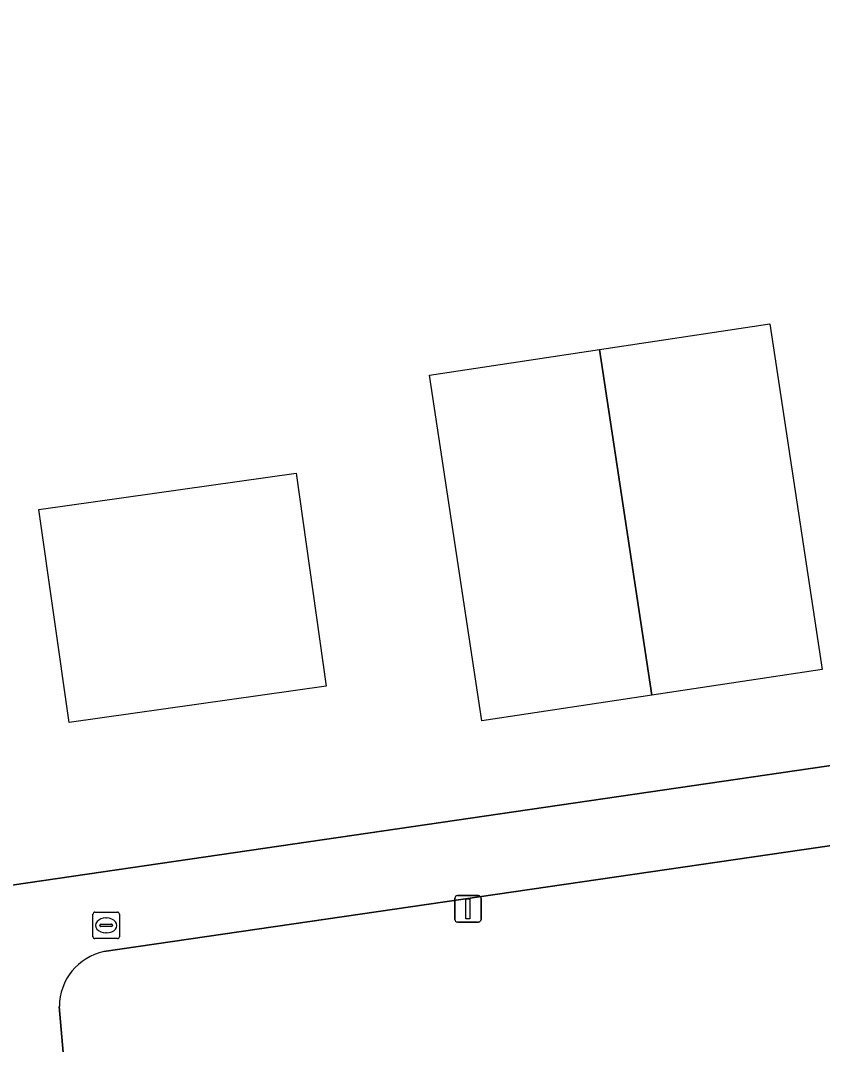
# Model space of a CAD drawing. Extents: x 162661 to 163484, y 380247 to 381230.
# Drawn here: x 163084.29 to 163114.6, y 380463.16 to 380501.86 of the extents above; entities that cross this region are included whole.
import ezdxf

# ---------------------------------------------------------------- set-up
doc = ezdxf.new("R2010")
doc.units = 0
for name, color, linetype in [('IMGEO_Erf', 7, 'Continuous'), ('IMGEO_Groenvoorziening', 7, 'Continuous'), ('IMGEO_Lichtmast', 7, 'Continuous'), ('IMGEO_Pand_vergunning_verleend', 7, 'Continuous'), ('IMGEO_Rijbaan_lokaal_open', 7, 'Continuous'), ('IMGEO_Rioolput', 7, 'Continuous')]:
    doc.layers.add(name, color=color, linetype=linetype)

msp = doc.modelspace()

# ---------------------------------------------------------------- linework, layer by layer
at = {"layer": 'IMGEO_Erf'}
msp.add_lwpolyline([(163118.63, 380500), (163117.111, 380515.36), (163116.633, 380519.83), (163113.341, 380519.572), (163077.925, 380516.403), (163076.715, 380524.487), (163046.661, 380521.315), (163048.191, 380500), (163051.286, 380456.864), (163068.185, 380458.61), (163067.852, 380461.575), (163082.32, 380468.935), (163117.508, 380474.084), (163120.943, 380474.451), (163120.425, 380480.773)], close=True, dxfattribs=at)
at = {"layer": 'IMGEO_Groenvoorziening'}
for points in [[(163088.499, 380455.257), (163118.351, 380457.9), (163120.238, 380458.077), (163120.186, 380458.591), (163119.135, 380470.693), (163119.093, 380471.25), (163117.103, 380470.993), (163087.446, 380466.67)], [(163085.759, 380464.597), (163086.408, 380457.053)]]:
    msp.add_lwpolyline(points, dxfattribs=at)
msp.add_arc((163087.884, 380464.59), 2.125, 101.9031, 179.8197, dxfattribs=at)
at = {"layer": 'IMGEO_Lichtmast'}
for p, q in [((163100.703, 380467.886), (163100.703, 380468.686)), ((163100.703, 380468.686), (163100.703, 380467.886)), ((163100.803, 380468.786), (163101.593, 380468.786)), ((163101.593, 380468.786), (163100.803, 380468.786)), ((163101.693, 380468.686), (163101.693, 380467.886)), ((163101.693, 380467.886), (163101.693, 380468.686)), ((163101.593, 380467.786), (163100.803, 380467.786)), ((163100.803, 380467.786), (163101.593, 380467.786))]:
    msp.add_line(p, q, dxfattribs=at)
msp.add_lwpolyline([(163101.123, 380468.661), (163101.273, 380468.661), (163101.273, 380467.911), (163101.123, 380467.911), (163101.123, 380468.661)], dxfattribs=at)
for centre, start, end in [((163100.803, 380468.686), 90, 180), ((163100.803, 380468.686), 90, 180), ((163101.593, 380468.686), 0, 90), ((163101.593, 380468.686), 360, 90), ((163100.803, 380467.886), 180, 270), ((163100.803, 380467.886), 180, 270), ((163101.593, 380467.886), 270, 0), ((163101.593, 380467.886), 270, 0)]:
    msp.add_arc(centre, 0.1, start, end, dxfattribs=at)
at = {"layer": 'IMGEO_Pand_vergunning_verleend'}
for points in [[(163106.172, 380489.42), (163112.609, 380490.391), (163114.579, 380477.334), (163108.142, 380476.362)], [(163099.751, 380488.451), (163106.172, 380489.42), (163108.142, 380476.362), (163101.722, 380475.393)], [(163084.988, 380483.381), (163094.705, 380484.757), (163095.845, 380476.707), (163086.128, 380475.331)]]:
    msp.add_lwpolyline(points, close=True, dxfattribs=at)
at = {"layer": 'IMGEO_Rijbaan_lokaal_open'}
for points in [[(163087.446, 380466.67), (163117.103, 380470.993), (163119.093, 380471.25), (163117.508, 380474.084), (163082.32, 380468.935), (163082.489, 380467.065), (163083.594, 380454.84), (163083.867, 380451.82), (163090.735, 380452.415), (163119.41, 380454.963), (163120.513, 380455.044), (163120.238, 380458.077), (163118.351, 380457.9), (163088.499, 380455.257)], [(163086.408, 380457.053), (163085.759, 380464.597)]]:
    msp.add_lwpolyline(points, dxfattribs=at)
msp.add_arc((163087.884, 380464.59), 2.125, 101.9031, 179.8197, dxfattribs=at)
at = {"layer": 'IMGEO_Rioolput'}
for p, q in [((163087.031, 380467.234), (163087.031, 380468.086)), ((163087.106, 380468.16), (163087.958, 380468.16)), ((163087.519, 380467.94), (163087.544, 380467.94)), ((163088.032, 380468.086), (163088.032, 380467.234)), ((163087.29, 380467.654), (163087.29, 380467.666)), ((163087.728, 380467.617), (163087.33, 380467.617)), ((163087.333, 380467.703), (163087.731, 380467.703)), ((163087.774, 380467.666), (163087.774, 380467.654)), ((163087.958, 380467.16), (163087.106, 380467.16)), ((163087.542, 380467.38), (163087.517, 380467.38))]:
    msp.add_line(p, q, dxfattribs=at)
for points in [[(163087.031, 380467.234), (163087.031, 380468.086)], [(163087.106, 380468.16), (163087.958, 380468.16)], [(163088.032, 380468.086), (163088.032, 380467.234)], [(163087.958, 380467.16), (163087.106, 380467.16)]]:
    msp.add_lwpolyline(points, dxfattribs=at)
for centre, radius, start, end in [((163087.108, 380468.084), 0.0765, 91.552, 178.448), ((163087.108, 380468.084), 0.0765, 91.552, 178.448), ((163087.956, 380468.084), 0.0765, 1.552, 88.448), ((163087.956, 380468.084), 0.0765, 1.552, 88.448), ((163087.33, 380467.663), 0.0403, 85.8775, 175.7526), ((163087.327, 380467.653), 0.0366, 178.938, 274.7102), ((163087.731, 380467.66), 0.043, 264.8664, 352.4533), ((163087.735, 380467.665), 0.0386, 1.7309, 96.639), ((163087.108, 380467.236), 0.0765, 181.552, 268.448), ((163087.108, 380467.236), 0.0765, 181.552, 268.448), ((163087.956, 380467.236), 0.0765, 271.552, 358.448), ((163087.956, 380467.236), 0.0765, 271.552, 358.448)]:
    msp.add_arc(centre, radius, start, end, dxfattribs=at)
for centre, major_axis, ratio, start_param, end_param in [((163087.518, 380467.66), (-0.387, 0.002), 0.722429, 4.712389, 7.853982), ((163087.543, 380467.66), (-0.39, 0.002), 0.717154, 1.570796, 4.712389)]:
    msp.add_ellipse(centre, major_axis=major_axis, ratio=ratio, start_param=start_param, end_param=end_param, dxfattribs=at)

doc.saveas('drawing.dxf')
